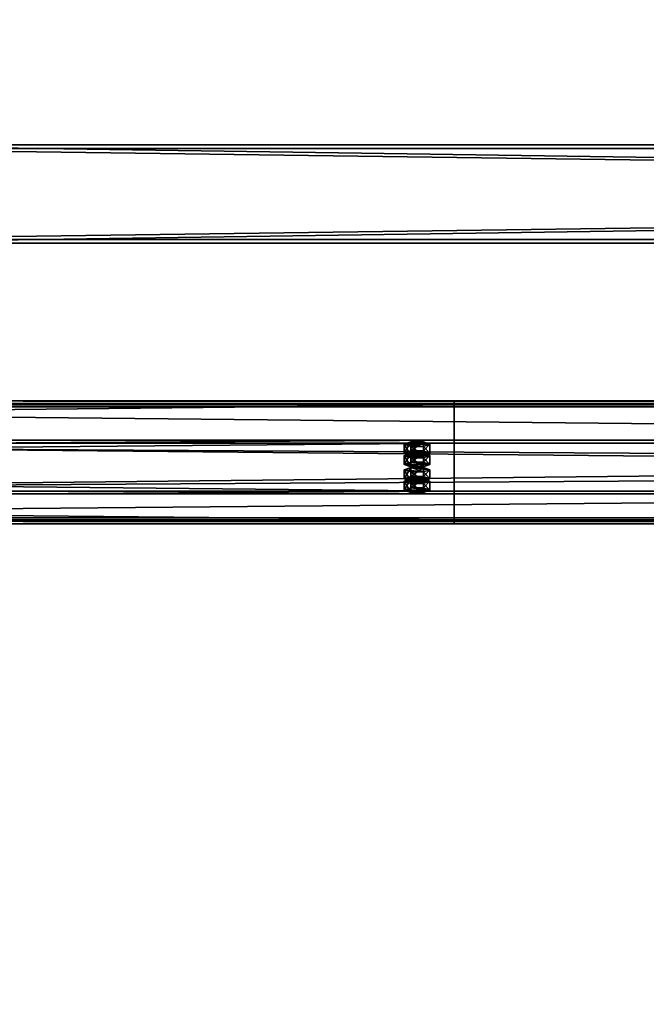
# Model space of a CAD drawing. Header units: millimetres. Extents: x -333 to 67333, y -930 to 39730.
# Tile 337 of 656: x 22547 to 23056, y 2392 to 3192. Entities that reach past the tile are written whole.
import ezdxf

# ---------------------------------------------------------------- set-up
doc = ezdxf.new("R2010")
doc.units = ezdxf.units.MM
for name, color, linetype in [('13', 7, 'Continuous'), ('3', 7, 'Continuous'), ('8', 7, 'Continuous'), ('95', 7, 'Continuous')]:
    doc.layers.add(name, color=color, linetype=linetype)

msp = doc.modelspace()

# ---------------------------------------------------------------- meshes
at = {"layer": '13', "color": 30}
mesh = msp.add_polyface(dxfattribs=at)
corners = [(22900.01, 2878.91, 4044.21), (22900.01, 2806.52, 4028.82), (16100.01, 2806.52, 4028.82), (16100.01, 2878.91, 4044.21), (22900.01, 2847.69, 3835.15), (16100.01, 2847.69, 3835.15), (22900.01, 2787.04, 3822.26), (16100.01, 2787.04, 3822.26), (22900.01, 2784.34, 3834.98), (16100.01, 2784.34, 3834.98), (22900.01, 2782.39, 3834.56), (16100.01, 2782.39, 3834.56), (22900.01, 2785.5, 3819.89), (16100.01, 2785.5, 3819.89), (22900.01, 2850.06, 3833.61), (16100.01, 2850.06, 3833.61), (22900.01, 2808.9, 4027.28), (16100.01, 2808.9, 4027.28), (22900.01, 2877.37, 4041.84), (16100.01, 2877.37, 4041.84), (22900.01, 2880.07, 4029.12), (16100.01, 2880.07, 4029.12), (22900.01, 2882.03, 4029.54), (16100.01, 2882.03, 4029.54)]
mesh.append_faces([[corners[k] for k in face] for face in [(0, 2, 3, 3), (1, 5, 2, 2), (4, 7, 5, 5), (6, 9, 7, 7), (8, 11, 9, 9), (10, 13, 11, 11), (12, 15, 13, 13), (14, 17, 15, 15), (16, 19, 17, 17), (18, 21, 19, 19), (20, 23, 21, 21), (22, 3, 23, 23), (20, 0, 22, 22), (8, 12, 10, 10), (3, 21, 23, 23), (11, 7, 9, 9)]], dxfattribs={"vtx0": -1, "color": 30})
mesh.append_faces([[corners[k] for k in face] for face in [(1, 16, 4, 4), (16, 0, 18, 18), (18, 0, 20, 20), (12, 6, 14, 14), (14, 4, 16, 16), (21, 3, 19, 19), (19, 2, 17, 17), (15, 5, 13, 13), (13, 7, 11, 11)]], dxfattribs={"vtx0": -1, "vtx1": -1, "color": 30})
mesh.append_faces([[corners[k] for k in face] for face in [(16, 1, 0, 0), (12, 8, 6, 6), (14, 6, 4, 4), (19, 3, 2, 2), (17, 2, 5, 5), (5, 15, 17, 17), (13, 5, 7, 7)]], dxfattribs={"vtx0": -1, "vtx2": -1, "vtx3": -1, "color": 30})
mesh.append_faces([[corners[k] for k in face] for face in [(0, 1, 2, 2), (1, 4, 5, 5), (4, 6, 7, 7), (6, 8, 9, 9), (8, 10, 11, 11), (10, 12, 13, 13), (12, 14, 15, 15), (14, 16, 17, 17), (16, 18, 19, 19), (18, 20, 21, 21), (20, 22, 23, 23), (22, 0, 3, 3)]], dxfattribs={"vtx2": -1, "vtx3": -1, "color": 30})
mesh = msp.add_polyface(dxfattribs=at)
corners = [(28500.01, 2878.91, 4044.21), (28500.01, 2806.52, 4028.82), (21700.01, 2806.52, 4028.82), (21700.01, 2878.91, 4044.21), (28500.01, 2847.69, 3835.15), (21700.01, 2847.69, 3835.15), (28500.01, 2787.04, 3822.26), (21700.01, 2787.04, 3822.26), (28500.01, 2784.34, 3834.98), (21700.01, 2784.34, 3834.98), (28500.01, 2782.39, 3834.56), (21700.01, 2782.39, 3834.56), (28500.01, 2785.5, 3819.89), (21700.01, 2785.5, 3819.89), (28500.01, 2850.06, 3833.61), (21700.01, 2850.06, 3833.61), (28500.01, 2808.9, 4027.28), (21700.01, 2808.9, 4027.28), (28500.01, 2877.37, 4041.84), (21700.01, 2877.37, 4041.84), (28500.01, 2880.07, 4029.12), (21700.01, 2880.07, 4029.12), (28500.01, 2882.03, 4029.54), (21700.01, 2882.03, 4029.54)]
mesh.append_faces([[corners[k] for k in face] for face in [(0, 2, 3, 3), (1, 5, 2, 2), (4, 7, 5, 5), (6, 9, 7, 7), (8, 11, 9, 9), (10, 13, 11, 11), (12, 15, 13, 13), (14, 17, 15, 15), (16, 19, 17, 17), (18, 21, 19, 19), (20, 23, 21, 21), (22, 3, 23, 23), (18, 22, 20, 20), (8, 12, 10, 10), (3, 21, 23, 23), (11, 7, 9, 9)]], dxfattribs={"vtx0": -1, "color": 30})
mesh.append_faces([[corners[k] for k in face] for face in [(1, 16, 4, 4), (16, 0, 18, 18), (22, 18, 0, 0), (12, 6, 14, 14), (14, 4, 16, 16), (21, 3, 19, 19), (2, 19, 3, 3), (19, 2, 17, 17), (15, 5, 13, 13)]], dxfattribs={"vtx0": -1, "vtx1": -1, "color": 30})
mesh.append_faces([[corners[k] for k in face] for face in [(16, 1, 0, 0), (12, 8, 6, 6), (14, 6, 4, 4), (17, 2, 5, 5), (7, 11, 13, 13), (5, 15, 17, 17), (13, 5, 7, 7)]], dxfattribs={"vtx0": -1, "vtx2": -1, "vtx3": -1, "color": 30})
mesh.append_faces([[corners[k] for k in face] for face in [(0, 1, 2, 2), (1, 4, 5, 5), (4, 6, 7, 7), (6, 8, 9, 9), (8, 10, 11, 11), (10, 12, 13, 13), (12, 14, 15, 15), (14, 16, 17, 17), (16, 18, 19, 19), (18, 20, 21, 21), (20, 22, 23, 23), (22, 0, 3, 3)]], dxfattribs={"vtx2": -1, "vtx3": -1, "color": 30})
at = {"layer": '3', "color": 91}
mesh = msp.add_polyface(dxfattribs=at)
corners = [(27840, 3087, 2983), (27840, 3013, 2983), (22360, 3013, 2983), (22360, 3087, 2983), (27840, 3013, 3057), (22360, 3013, 3057), (27840, 3087, 3057), (22360, 3087, 3057), (27840, 3090, 2980), (27840, 3090, 3060), (22360, 3090, 3060), (22360, 3090, 2980), (27840, 3010, 3060), (22360, 3010, 3060), (27840, 3010, 2980), (22360, 3010, 2980)]
mesh.append_faces([[corners[k] for k in face] for face in [(0, 2, 3, 3), (1, 5, 2, 2), (4, 7, 5, 5), (6, 3, 7, 7), (8, 10, 11, 11), (9, 13, 10, 10), (12, 15, 13, 13), (14, 11, 15, 15)]], dxfattribs={"vtx0": -1, "color": 91})
mesh.append_faces([[corners[k] for k in face] for face in [(9, 6, 12, 12), (6, 8, 0, 0), (0, 8, 1, 1), (12, 4, 14, 14), (4, 12, 6, 6), (14, 1, 8, 8), (11, 3, 15, 15), (3, 10, 7, 7), (7, 10, 5, 5), (15, 2, 13, 13), (2, 15, 3, 3), (13, 5, 10, 10)]], dxfattribs={"vtx0": -1, "vtx1": -1, "color": 91})
mesh.append_faces([[corners[k] for k in face] for face in [(6, 9, 8, 8), (14, 4, 1, 1), (3, 11, 10, 10), (13, 2, 5, 5)]], dxfattribs={"vtx0": -1, "vtx2": -1, "vtx3": -1, "color": 91})
mesh.append_faces([[corners[k] for k in face] for face in [(0, 1, 2, 2), (1, 4, 5, 5), (4, 6, 7, 7), (6, 0, 3, 3), (8, 9, 10, 10), (9, 12, 13, 13), (12, 14, 15, 15), (14, 8, 11, 11)]], dxfattribs={"vtx2": -1, "vtx3": -1, "color": 91})
at = {"layer": '8', "color": 253}
mesh = msp.add_polyface(dxfattribs=at)
corners = [(27727.93, 397.05, 3192.64), (27693.76, 356.15, 3183.94), (22606.72, 4423.29, 4048.41), (22640.89, 4464.19, 4057.11), (27693.76, 340.77, 3256.33), (22606.72, 4407.91, 4120.8), (27727.93, 381.67, 3265.02), (22640.89, 4448.81, 4129.49), (27729.83, 399.95, 3190.18), (27729.83, 383.31, 3268.44), (22642.79, 4450.45, 4132.91), (22642.79, 4467.09, 4054.65), (27691.86, 337.87, 3258.78), (22604.82, 4405.01, 4123.25), (27691.86, 354.51, 3180.53), (22604.82, 4421.65, 4045)]
mesh.append_faces([[corners[k] for k in face] for face in [(0, 2, 3, 3), (1, 5, 2, 2), (4, 7, 5, 5), (6, 3, 7, 7), (8, 10, 11, 11), (9, 13, 10, 10), (12, 15, 13, 13), (14, 11, 15, 15)]], dxfattribs={"vtx0": -1, "color": 253})
mesh.append_faces([[corners[k] for k in face] for face in [(9, 6, 12, 12), (6, 8, 0, 0), (0, 8, 1, 1), (12, 4, 14, 14), (4, 12, 6, 6), (14, 1, 8, 8), (3, 10, 7, 7), (15, 2, 13, 13)]], dxfattribs={"vtx0": -1, "vtx1": -1, "color": 253})
mesh.append_faces([[corners[k] for k in face] for face in [(6, 9, 8, 8), (14, 4, 1, 1), (11, 3, 2, 2), (3, 11, 10, 10), (7, 10, 13, 13), (2, 15, 11, 11), (13, 2, 5, 5), (13, 5, 7, 7)]], dxfattribs={"vtx0": -1, "vtx2": -1, "vtx3": -1, "color": 253})
mesh.append_faces([[corners[k] for k in face] for face in [(0, 1, 2, 2), (1, 4, 5, 5), (4, 6, 7, 7), (6, 0, 3, 3), (8, 9, 10, 10), (9, 12, 13, 13), (12, 14, 15, 15), (14, 8, 11, 11)]], dxfattribs={"vtx2": -1, "vtx3": -1, "color": 253})
at = {"layer": '95', "color": 20}
mesh = msp.add_polyface(dxfattribs=at)
corners = [(22864.01, 2816.92, 3979.92), (22864.81, 2817.54, 3976.98), (22864.81, 2819.5, 3977.4), (22864.01, 2818.88, 3980.33), (22867.01, 2818, 3974.83), (22867.01, 2819.96, 3975.25), (22870.01, 2818.17, 3974.05), (22870.01, 2820.12, 3974.46), (22873.01, 2818, 3974.83), (22873.01, 2819.96, 3975.25), (22875.21, 2817.54, 3976.98), (22875.21, 2819.5, 3977.4), (22876.01, 2816.92, 3979.92), (22876.01, 2818.88, 3980.33), (22875.21, 2816.3, 3982.85), (22875.21, 2818.25, 3983.27), (22873.01, 2815.84, 3985), (22873.01, 2817.8, 3985.42), (22870.01, 2815.67, 3985.79), (22870.01, 2817.63, 3986.2), (22867.01, 2815.84, 3985), (22867.01, 2817.8, 3985.42), (22864.81, 2816.3, 3982.85), (22864.81, 2818.25, 3983.27), (22859.62, 2818.88, 3980.33), (22864.81, 2820.75, 3971.53), (22864.81, 2828.08, 3973.09), (22859.62, 2826.21, 3981.89), (22875.21, 2820.75, 3971.53), (22875.21, 2828.08, 3973.09), (22880.4, 2818.88, 3980.33), (22880.4, 2826.21, 3981.89), (22875.21, 2817, 3989.14), (22875.21, 2824.34, 3990.7), (22864.81, 2817, 3989.14), (22864.81, 2824.34, 3990.7), (22859.62, 2809.58, 3978.36), (22864.81, 2811.45, 3969.55), (22864.81, 2818.79, 3971.11), (22859.62, 2816.92, 3979.92), (22875.21, 2811.45, 3969.55), (22875.21, 2818.79, 3971.11), (22880.4, 2809.58, 3978.36), (22880.4, 2816.92, 3979.92), (22875.21, 2807.71, 3987.16), (22875.21, 2815.05, 3988.72), (22864.81, 2807.71, 3987.16), (22864.81, 2815.05, 3988.72), (22864.01, 2837.71, 3882.1), (22864.81, 2838.33, 3879.17), (22864.81, 2840.29, 3879.58), (22864.01, 2839.67, 3882.52), (22867.01, 2838.79, 3877.02), (22867.01, 2840.75, 3877.44), (22870.01, 2838.96, 3876.23), (22870.01, 2840.91, 3876.65), (22873.01, 2838.79, 3877.02), (22873.01, 2840.75, 3877.44), (22875.21, 2838.33, 3879.17), (22875.21, 2840.29, 3879.58), (22876.01, 2837.71, 3882.1), (22876.01, 2839.67, 3882.52), (22875.21, 2837.09, 3885.04), (22875.21, 2839.04, 3885.45), (22873.01, 2836.63, 3887.19), (22873.01, 2838.59, 3887.6), (22870.01, 2836.46, 3887.97), (22870.01, 2838.42, 3888.39), (22867.01, 2836.63, 3887.19), (22867.01, 2838.59, 3887.6), (22864.81, 2837.09, 3885.04), (22864.81, 2839.04, 3885.45), (22859.62, 2839.67, 3882.52), (22864.81, 2841.54, 3873.71), (22864.81, 2848.87, 3875.27), (22859.62, 2847, 3884.08), (22875.21, 2841.54, 3873.71), (22875.21, 2848.87, 3875.27), (22880.4, 2839.67, 3882.52), (22880.4, 2847, 3884.08), (22875.21, 2837.8, 3891.32), (22875.21, 2845.13, 3892.88), (22864.81, 2837.8, 3891.32), (22864.81, 2845.13, 3892.88), (22859.62, 2830.37, 3880.54), (22864.81, 2832.25, 3871.74), (22864.81, 2839.58, 3873.3), (22859.62, 2837.71, 3882.1), (22875.21, 2832.25, 3871.74), (22875.21, 2839.58, 3873.3), (22880.4, 2830.37, 3880.54), (22880.4, 2837.71, 3882.1), (22875.21, 2828.5, 3889.35), (22875.21, 2835.84, 3890.91), (22864.81, 2828.5, 3889.35), (22864.81, 2835.84, 3890.91)]
mesh.append_faces([[corners[k] for k in face] for face in [(0, 2, 3, 3), (1, 5, 2, 2), (4, 7, 5, 5), (6, 9, 7, 7), (8, 11, 9, 9), (10, 13, 11, 11), (12, 15, 13, 13), (14, 17, 15, 15), (16, 19, 17, 17), (18, 21, 19, 19), (20, 23, 21, 21), (22, 3, 23, 23), (4, 8, 6, 6), (16, 20, 18, 18), (21, 17, 19, 19), (9, 5, 7, 7), (24, 26, 27, 27), (25, 29, 26, 26), (28, 31, 29, 29), (30, 33, 31, 31), (32, 35, 33, 33), (34, 27, 35, 35), (25, 30, 28, 28), (32, 24, 34, 34), (27, 33, 35, 35), (31, 26, 29, 29), (36, 38, 39, 39), (37, 41, 38, 38), (40, 43, 41, 41), (42, 45, 43, 43), (44, 47, 45, 45), (46, 39, 47, 47), (37, 42, 40, 40), (44, 36, 46, 46), (39, 45, 47, 47), (43, 38, 41, 41), (48, 50, 51, 51), (49, 53, 50, 50), (52, 55, 53, 53), (54, 57, 55, 55), (56, 59, 57, 57), (58, 61, 59, 59), (60, 63, 61, 61), (62, 65, 63, 63), (64, 67, 65, 65), (66, 69, 67, 67), (68, 71, 69, 69), (70, 51, 71, 71), (52, 56, 54, 54), (64, 68, 66, 66), (69, 65, 67, 67), (57, 53, 55, 55), (72, 74, 75, 75), (73, 77, 74, 74), (76, 79, 77, 77), (78, 81, 79, 79), (80, 83, 81, 81), (82, 75, 83, 83), (73, 78, 76, 76), (80, 72, 82, 82), (75, 81, 83, 83), (79, 74, 77, 77), (84, 86, 87, 87), (85, 89, 86, 86), (88, 91, 89, 89), (90, 93, 91, 91), (92, 95, 93, 93), (94, 87, 95, 95), (85, 90, 88, 88), (92, 84, 94, 94), (87, 93, 95, 95), (91, 86, 89, 89)]], dxfattribs={"vtx0": -1, "color": 20})
mesh.append_faces([[corners[k] for k in face] for face in [(8, 4, 10, 10), (10, 1, 12, 12), (12, 0, 14, 14), (14, 22, 16, 16), (17, 23, 15, 15), (15, 3, 13, 13), (13, 2, 11, 11), (11, 5, 9, 9), (30, 24, 32, 32), (33, 26, 31, 31), (42, 36, 44, 44), (45, 39, 43, 43), (56, 52, 58, 58), (58, 49, 60, 60), (60, 48, 62, 62), (62, 70, 64, 64), (65, 71, 63, 63), (63, 51, 61, 61), (61, 50, 59, 59), (59, 53, 57, 57), (78, 72, 80, 80), (81, 75, 79, 79), (90, 84, 92, 92), (93, 87, 91, 91)]], dxfattribs={"vtx0": -1, "vtx1": -1, "color": 20})
mesh.append_faces([[corners[k] for k in face] for face in [(10, 4, 1, 1), (12, 1, 0, 0), (14, 0, 22, 22), (16, 22, 20, 20), (17, 21, 23, 23), (15, 23, 3, 3), (13, 3, 2, 2), (11, 2, 5, 5), (30, 25, 24, 24), (33, 27, 26, 26), (42, 37, 36, 36), (43, 39, 38, 38), (58, 52, 49, 49), (60, 49, 48, 48), (62, 48, 70, 70), (64, 70, 68, 68), (65, 69, 71, 71), (63, 71, 51, 51), (61, 51, 50, 50), (59, 50, 53, 53), (78, 73, 72, 72), (79, 75, 74, 74), (90, 85, 84, 84), (91, 87, 86, 86)]], dxfattribs={"vtx0": -1, "vtx2": -1, "vtx3": -1, "color": 20})
mesh.append_faces([[corners[k] for k in face] for face in [(0, 1, 2, 2), (1, 4, 5, 5), (4, 6, 7, 7), (6, 8, 9, 9), (8, 10, 11, 11), (10, 12, 13, 13), (12, 14, 15, 15), (14, 16, 17, 17), (16, 18, 19, 19), (18, 20, 21, 21), (20, 22, 23, 23), (22, 0, 3, 3), (24, 25, 26, 26), (25, 28, 29, 29), (28, 30, 31, 31), (30, 32, 33, 33), (32, 34, 35, 35), (34, 24, 27, 27), (36, 37, 38, 38), (37, 40, 41, 41), (40, 42, 43, 43), (42, 44, 45, 45), (44, 46, 47, 47), (46, 36, 39, 39), (48, 49, 50, 50), (49, 52, 53, 53), (52, 54, 55, 55), (54, 56, 57, 57), (56, 58, 59, 59), (58, 60, 61, 61), (60, 62, 63, 63), (62, 64, 65, 65), (64, 66, 67, 67), (66, 68, 69, 69), (68, 70, 71, 71), (70, 48, 51, 51), (72, 73, 74, 74), (73, 76, 77, 77), (76, 78, 79, 79), (78, 80, 81, 81), (80, 82, 83, 83), (82, 72, 75, 75), (84, 85, 86, 86), (85, 88, 89, 89), (88, 90, 91, 91), (90, 92, 93, 93), (92, 94, 95, 95), (94, 84, 87, 87)]], dxfattribs={"vtx2": -1, "vtx3": -1, "color": 20})

doc.saveas('drawing.dxf')
